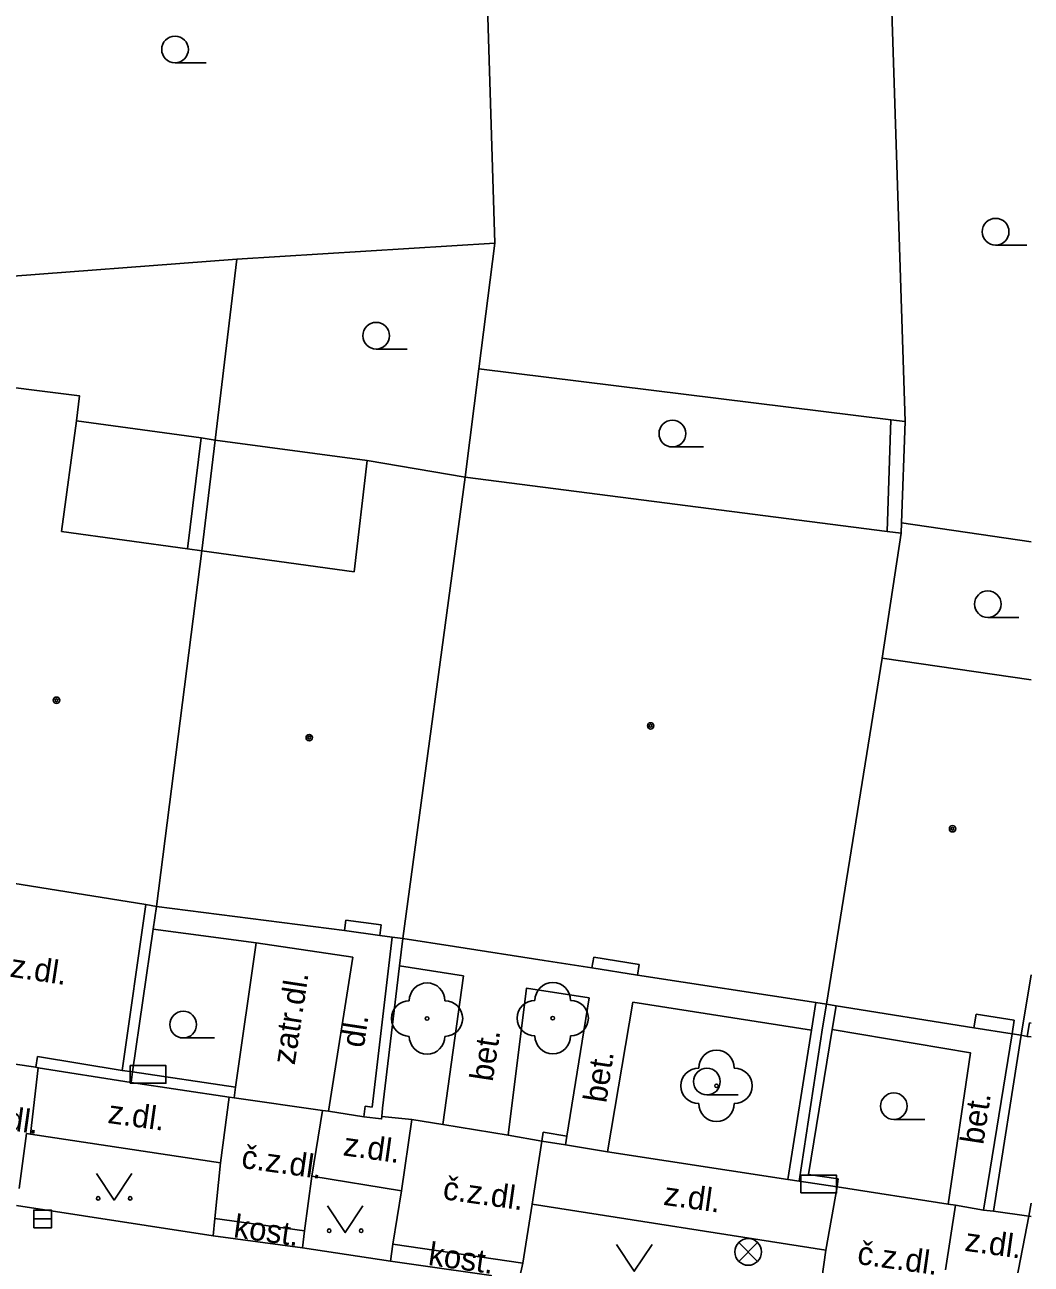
# Model space of a CAD drawing. Extents: x -596229 to -595156, y -1161237 to -1159376.
# Drawn here: x -595186.5 to -595158.23, y -1161196.89 to -1161162.08 of the extents above; entities that cross this region are included whole.
import ezdxf

# ---------------------------------------------------------------- set-up
doc = ezdxf.new("R2010")
doc.units = 0
for name, color, linetype in [('DOP - kresba z DSPS bez souradnic', 7, 'Continuous'), ('DOP - rozhrani ploch obecne', 7, 'Continuous'), ('Level 22', 7, 'Continuous'), ('Level 24', 7, 'Continuous'), ('Level 27', 7, 'Continuous'), ('Level 33', 7, 'Continuous'), ('Level 36', 7, 'Continuous'), ('Level 39', 7, 'Continuous'), ('TM - budovy zdene_ betonove - NP', 7, 'Continuous'), ('TM - budovy zdene_ betonove - VP', 7, 'Continuous'), ('TM - chodniky - VP', 7, 'Continuous'), ('TM - komunikace - VP', 7, 'Continuous'), ('TM - letecke snimky - pomocna linie', 7, 'Continuous'), ('TM - plot drateny_ kovovy - VP', 7, 'Continuous'), ('TM - plot zdeny_ ohradni zed - VP', 7, 'Continuous'), ('TM - podezdivka plotu - VP', 7, 'Continuous'), ('TM - popis povrchu', 7, 'Continuous'), ('TM - rozhrani mezi zpev. plochami mezi sebou - VP', 7, 'Continuous'), ('TM - vjezd na pozemek', 7, 'Continuous'), ('TM - vstup do budovy - zdene_ betonove', 7, 'Continuous')]:
    doc.layers.add(name, color=color, linetype=linetype)

msp = doc.modelspace()

# ---------------------------------------------------------------- linework, layer by layer
at = {"layer": 'DOP - kresba z DSPS bez souradnic'}
for points in [[(-595181.15, -1161173.74), (-595180.54, -1161168.66)], [(-595181.55, -1161173.68), (-595185.05, -1161173.2)], [(-595162.28, -1161176.31), (-595162.17, -1161173.17)], [(-595181.93, -1161176.8), (-595181.55, -1161173.68)], [(-595181.15, -1161173.74), (-595181.55, -1161173.68)], [(-595181.53, -1161176.85), (-595181.15, -1161173.74)], [(-595176.88, -1161174.32), (-595181.15, -1161173.74)]]:
    msp.add_lwpolyline(points, dxfattribs=at)
at = {"layer": 'DOP - rozhrani ploch obecne'}
for points in [[(-595173.3, -1161168.21), (-595173.64, -1161157.01)], [(-595161.77, -1161173.22), (-595162.19, -1161160.24)], [(-595180.54, -1161168.66), (-595173.3, -1161168.21)], [(-595173.75, -1161171.74), (-595173.3, -1161168.21)], [(-595180.54, -1161168.66), (-595187.7, -1161169.2)], [(-595174.13, -1161174.78), (-595173.75, -1161171.74)], [(-595173.75, -1161171.74), (-595162.17, -1161173.17)], [(-595162.17, -1161173.17), (-595161.77, -1161173.22)], [(-595161.77, -1161173.22), (-595161.87, -1161176.07)], [(-595161.87, -1161176.07), (-595161.88, -1161176.36)], [(-595161.87, -1161176.07), (-595158.23, -1161176.6)]]:
    msp.add_lwpolyline(points, dxfattribs=at)
at = {"layer": 'Level 22'}
for centre in [(-595175.2, -1161189.99), (-595171.67, -1161189.98), (-595167.07, -1161191.88)]:
    msp.add_circle(centre, 0.05, dxfattribs=at)
for centre, start, end in [((-595175.2, -1161189.49), 0, 180), ((-595171.67, -1161189.48), 0, 180), ((-595175.7, -1161189.99), 90, 270), ((-595174.7, -1161189.99), 270, 90), ((-595172.17, -1161189.98), 90, 270), ((-595171.17, -1161189.98), 270, 90), ((-595175.2, -1161190.49), 180, 0), ((-595171.67, -1161190.48), 180, 0), ((-595167.07, -1161191.38), 0, 180), ((-595167.57, -1161191.88), 90, 270), ((-595166.57, -1161191.88), 270, 90), ((-595167.07, -1161192.38), 180, 0)]:
    msp.add_arc(centre, 0.5, start, end, dxfattribs=at)
at = {"layer": 'Level 24'}
for points in [[(-595183.538, -1161191.809), (-595182.538, -1161191.809), (-595182.538, -1161191.309), (-595183.538, -1161191.309)], [(-595164.698, -1161194.889), (-595163.698, -1161194.889), (-595163.698, -1161194.389), (-595164.698, -1161194.389)]]:
    msp.add_lwpolyline(points, close=True, dxfattribs=at)
at = {"layer": 'Level 27'}
msp.add_line((-595186.25, -1161195.62), (-595185.75, -1161195.62), dxfattribs=at)
msp.add_lwpolyline([(-595186.25, -1161195.87), (-595185.75, -1161195.87), (-595185.75, -1161195.37), (-595186.25, -1161195.37)], close=True, dxfattribs=at)
at = {"layer": 'Level 33'}
for p, q in [((-595166.445, -1161196.81), (-595165.915, -1161196.28)), ((-595166.445, -1161196.28), (-595165.915, -1161196.81))]:
    msp.add_line(p, q, dxfattribs=at)
msp.add_circle((-595166.18, -1161196.545), 0.375, dxfattribs=at)
at = {"layer": 'Level 36'}
for p, q in [((-595182.28, -1161163.145), (-595181.405, -1161163.145)), ((-595159.23, -1161168.265), (-595158.355, -1161168.265)), ((-595176.63, -1161171.185), (-595175.755, -1161171.185)), ((-595168.31, -1161173.935), (-595167.435, -1161173.935)), ((-595159.45, -1161178.725), (-595158.575, -1161178.725)), ((-595182.05, -1161190.535), (-595181.175, -1161190.535)), ((-595167.34, -1161192.135), (-595166.465, -1161192.135)), ((-595162.09, -1161192.825), (-595161.215, -1161192.825))]:
    msp.add_line(p, q, dxfattribs=at)
for points in [[(-595184.49, -1161194.34), (-595183.99, -1161195.09), (-595183.49, -1161194.34)], [(-595178, -1161195.25), (-595177.5, -1161196), (-595177, -1161195.25)], [(-595169.88, -1161196.34), (-595169.38, -1161197.09), (-595168.88, -1161196.34)]]:
    msp.add_lwpolyline(points, dxfattribs=at)
for centre, radius in [((-595182.28, -1161162.77), 0.375), ((-595159.23, -1161167.89), 0.375), ((-595176.63, -1161170.81), 0.375), ((-595168.31, -1161173.56), 0.375), ((-595159.45, -1161178.35), 0.375), ((-595182.05, -1161190.16), 0.375), ((-595167.34, -1161191.76), 0.375), ((-595162.09, -1161192.45), 0.375), ((-595184.44, -1161195.04), 0.05), ((-595183.541, -1161195.04), 0.05), ((-595177.95, -1161195.95), 0.05), ((-595177.051, -1161195.95), 0.05)]:
    msp.add_circle(centre, radius, dxfattribs=at)
at = {"layer": 'Level 39'}
for centre, radius in [((-595185.61, -1161181.05), 0.09), ((-595185.61, -1161181.05), 0.0398), ((-595168.92, -1161181.77), 0.09), ((-595168.92, -1161181.77), 0.0398), ((-595178.51, -1161182.1), 0.09), ((-595178.51, -1161182.1), 0.0398), ((-595160.44, -1161184.66), 0.09), ((-595160.44, -1161184.66), 0.0398)]:
    msp.add_circle(centre, radius, dxfattribs=at)
at = {"layer": 'TM - budovy zdene_ betonove - NP'}
for points in [[(-595177.52, -1161187.52), (-595177.48, -1161187.23)], [(-595177.48, -1161187.23), (-595176.49, -1161187.36)], [(-595176.49, -1161187.36), (-595176.53, -1161187.66)], [(-595170.52, -1161188.27), (-595170.57, -1161188.57)], [(-595169.24, -1161188.47), (-595170.52, -1161188.27)], [(-595169.29, -1161188.77), (-595169.24, -1161188.47)], [(-595159.84, -1161190.25), (-595159.78, -1161189.87)], [(-595159.78, -1161189.87), (-595158.71, -1161190.04)], [(-595158.71, -1161190.04), (-595158.77, -1161190.42)], [(-595158.34, -1161190.49), (-595158.28, -1161190.11)], [(-595158.28, -1161190.11), (-595158.23, -1161190.118)]]:
    msp.add_lwpolyline(points, dxfattribs=at)
at = {"layer": 'TM - budovy zdene_ betonove - VP'}
for points in [[(-595177.25, -1161177.44), (-595176.88, -1161174.32)], [(-595176.88, -1161174.32), (-595174.13, -1161174.78)], [(-595175.88, -1161187.74), (-595174.13, -1161174.78)], [(-595174.13, -1161174.78), (-595162.28, -1161176.31)], [(-595185.47, -1161176.31), (-595181.93, -1161176.8)], [(-595161.88, -1161176.36), (-595162.42, -1161179.87)], [(-595162.28, -1161176.31), (-595161.88, -1161176.36)], [(-595182.8, -1161186.84), (-595181.53, -1161176.85)], [(-595181.93, -1161176.8), (-595181.53, -1161176.85)], [(-595181.53, -1161176.85), (-595177.25, -1161177.44)], [(-595163.98, -1161189.59), (-595162.42, -1161179.87)], [(-595162.42, -1161179.87), (-595158.23, -1161180.472)], [(-595188.07, -1161185.99), (-595183.1, -1161186.79)], [(-595183.1, -1161186.79), (-595182.8, -1161186.84)], [(-595182.8, -1161186.84), (-595177.52, -1161187.52)], [(-595177.52, -1161187.52), (-595176.53, -1161187.66)], [(-595176.53, -1161187.66), (-595176.18, -1161187.7)], [(-595176.18, -1161187.7), (-595175.88, -1161187.74)], [(-595175.88, -1161187.74), (-595174.43, -1161187.97)], [(-595171.91, -1161188.36), (-595170.57, -1161188.57)], [(-595170.57, -1161188.57), (-595169.29, -1161188.77)], [(-595169.29, -1161188.77), (-595164.28, -1161189.54)], [(-595158.51, -1161190.46), (-595158.23, -1161188.758)], [(-595164.28, -1161189.54), (-595163.98, -1161189.59)], [(-595163.71, -1161189.63), (-595163.98, -1161189.59)], [(-595159.84, -1161190.25), (-595163.71, -1161189.63)], [(-595158.77, -1161190.42), (-595159.84, -1161190.25)], [(-595158.51, -1161190.46), (-595158.77, -1161190.42)], [(-595158.34, -1161190.49), (-595158.51, -1161190.46)], [(-595158.23, -1161190.507), (-595158.34, -1161190.49)]]:
    msp.add_lwpolyline(points, dxfattribs=at)
at = {"layer": 'TM - chodniky - VP'}
for points in [[(-595180, -1161187.86), (-595182.89, -1161187.48)], [(-595180.58, -1161191.92), (-595180, -1161187.86)], [(-595174.18, -1161188.79), (-595175.97, -1161188.51)], [(-595174.76, -1161192.97), (-595174.18, -1161188.79)], [(-595172.92, -1161193.27), (-595172.41, -1161189.14), (-595170.65, -1161189.41)], [(-595170.65, -1161189.41), (-595171.27, -1161193.29)], [(-595170.13, -1161193.73), (-595169.42, -1161189.53)], [(-595169.42, -1161189.53), (-595164.4, -1161190.32)], [(-595163.82, -1161190.3), (-595159.94, -1161190.95), (-595160.56, -1161195.2)], [(-595186.66, -1161194.76), (-595186.45, -1161193.22), (-595186.34, -1161193.24)], [(-595186.34, -1161193.24), (-595181, -1161194.04)], [(-595181, -1161194.04), (-595181.16, -1161195.61)], [(-595178.64, -1161195.95), (-595178.44, -1161194.42)], [(-595178.44, -1161194.42), (-595175.92, -1161194.83)], [(-595175.92, -1161194.83), (-595176.16, -1161196.33)], [(-595172.25, -1161195.2), (-595172.51, -1161196.86)], [(-595164, -1161196.5), (-595172.25, -1161195.2)], [(-595158.3, -1161195.54), (-595158.23, -1161195.173)], [(-595181.16, -1161195.61), (-595181.21, -1161196.09)], [(-595178.7, -1161196.43), (-595178.64, -1161195.95)], [(-595176.16, -1161196.33), (-595176.23, -1161196.8)], [(-595164.23, -1161198.17), (-595164, -1161196.5)], [(-595172.51, -1161196.86), (-595172.61, -1161197.32)]]:
    msp.add_lwpolyline(points, dxfattribs=at)
at = {"layer": 'TM - komunikace - VP'}
for points in [[(-595186.73, -1161195.24), (-595181.21, -1161196.09)], [(-595181.21, -1161196.09), (-595178.7, -1161196.43)], [(-595178.7, -1161196.43), (-595176.23, -1161196.8)], [(-595176.23, -1161196.8), (-595172.61, -1161197.32)]]:
    msp.add_lwpolyline(points, dxfattribs=at)
at = {"layer": 'TM - letecke snimky - pomocna linie'}
for points in [[(-595185.05, -1161173.2), (-595184.96, -1161172.5), (-595188.03, -1161172.12)], [(-595185.47, -1161176.31), (-595185.05, -1161173.2)]]:
    msp.add_lwpolyline(points, dxfattribs=at)
at = {"layer": 'TM - plot drateny_ kovovy - VP'}
for points in [[(-595176.18, -1161187.7), (-595176.74, -1161192.48)], [(-595164.28, -1161189.54), (-595164.4, -1161190.32)], [(-595163.71, -1161189.63), (-595163.82, -1161190.3)], [(-595164.4, -1161190.32), (-595165.07, -1161194.51)], [(-595163.82, -1161190.3), (-595164.49, -1161194.37)], [(-595183.76, -1161191.45), (-595186.14, -1161191.06)], [(-595183.47, -1161191.49), (-595183.76, -1161191.45)], [(-595180.58, -1161191.92), (-595183.47, -1161191.49)], [(-595176.74, -1161192.48), (-595176.94, -1161192.45)], [(-595171.94, -1161193.18), (-595171.27, -1161193.29)], [(-595170.13, -1161193.73), (-595165.07, -1161194.51)], [(-595165.07, -1161194.51), (-595164.75, -1161194.56)], [(-595164.49, -1161194.37), (-595163.65, -1161194.49)]]:
    msp.add_lwpolyline(points, dxfattribs=at)
at = {"layer": 'TM - plot zdeny_ ohradni zed - VP'}
for points in [[(-595183.1, -1161186.79), (-595183.76, -1161191.45)], [(-595159.57, -1161195.37), (-595158.77, -1161190.42)]]:
    msp.add_lwpolyline(points, dxfattribs=at)
at = {"layer": 'TM - podezdivka plotu - VP'}
for points in [[(-595182.89, -1161187.48), (-595182.8, -1161186.84)], [(-595183.47, -1161191.49), (-595182.89, -1161187.48)], [(-595175.88, -1161187.74), (-595175.97, -1161188.51)], [(-595175.97, -1161188.51), (-595176.45, -1161192.51), (-595176.47, -1161192.74)], [(-595164.75, -1161194.56), (-595164.09, -1161190.25), (-595163.98, -1161189.59)], [(-595159.29, -1161195.4), (-595158.51, -1161190.46)], [(-595186.19, -1161191.36), (-595186.14, -1161191.06)], [(-595186.12, -1161191.37), (-595186.19, -1161191.36)], [(-595183.51, -1161191.79), (-595186.12, -1161191.37)], [(-595183.51, -1161191.79), (-595183.47, -1161191.49)], [(-595183.51, -1161191.79), (-595180.76, -1161192.2)], [(-595180.58, -1161191.92), (-595180.62, -1161192.22)], [(-595180.76, -1161192.2), (-595180.62, -1161192.22)], [(-595176.98, -1161192.75), (-595176.94, -1161192.45)], [(-595176.47, -1161192.74), (-595176.48, -1161192.81), (-595176.98, -1161192.75)], [(-595171.94, -1161193.18), (-595171.98, -1161193.43)], [(-595171.31, -1161193.54), (-595171.98, -1161193.43)], [(-595171.27, -1161193.29), (-595171.31, -1161193.54)], [(-595163.68, -1161194.72), (-595163.65, -1161194.49)], [(-595164.75, -1161194.56), (-595163.68, -1161194.72)], [(-595159.29, -1161195.4), (-595159.57, -1161195.37)]]:
    msp.add_lwpolyline(points, dxfattribs=at)
at = {"layer": 'TM - rozhrani mezi zpev. plochami mezi sebou - VP'}
for points in [[(-595180, -1161187.86), (-595177.29, -1161188.27), (-595177.97, -1161192.59)], [(-595186.34, -1161193.24), (-595186.12, -1161191.37)], [(-595181, -1161194.04), (-595180.76, -1161192.2)], [(-595178.44, -1161194.42), (-595178.14, -1161192.57)], [(-595175.92, -1161194.83), (-595175.63, -1161192.83)], [(-595172.25, -1161195.2), (-595171.98, -1161193.43)], [(-595164, -1161196.5), (-595163.68, -1161194.72)], [(-595160.36, -1161195.23), (-595160.64, -1161197.05)], [(-595158.3, -1161195.54), (-595158.64, -1161197.33)], [(-595181.16, -1161195.61), (-595178.64, -1161195.95)], [(-595176.16, -1161196.33), (-595172.51, -1161196.86)]]:
    msp.add_lwpolyline(points, dxfattribs=at)
at = {"layer": 'TM - vjezd na pozemek'}
for points in [[(-595188.65, -1161191), (-595186.19, -1161191.36)], [(-595180.62, -1161192.22), (-595178.14, -1161192.57)], [(-595178.14, -1161192.57), (-595177.97, -1161192.59)], [(-595177.97, -1161192.59), (-595176.98, -1161192.75)], [(-595176.47, -1161192.74), (-595175.63, -1161192.83)], [(-595174.76, -1161192.97), (-595175.63, -1161192.83)], [(-595172.92, -1161193.27), (-595174.76, -1161192.97)], [(-595171.98, -1161193.43), (-595172.92, -1161193.27)], [(-595170.13, -1161193.73), (-595171.31, -1161193.54)], [(-595163.68, -1161194.72), (-595160.56, -1161195.2)], [(-595160.36, -1161195.23), (-595160.56, -1161195.2)], [(-595159.57, -1161195.37), (-595160.36, -1161195.23)], [(-595158.3, -1161195.54), (-595159.29, -1161195.4)], [(-595158.3, -1161195.54), (-595158.23, -1161195.551)]]:
    msp.add_lwpolyline(points, dxfattribs=at)
at = {"layer": 'TM - vstup do budovy - zdene_ betonove'}
msp.add_lwpolyline([(-595174.43, -1161187.97), (-595171.91, -1161188.36)], dxfattribs=at)

# ---------------------------------------------------------------- texts
at = {"layer": 'TM - popis povrchu'}
for s, rotation, p in [('z.dl.', 351.3159, (-595186.94, -1161188.81)), ('zatr.dl.', 81.3159, (-595178.92, -1161191.31)), ('dl.', 81.3159, (-595176.98, -1161190.83)), ('bet.', 81.3159, (-595173.36, -1161191.78)), ('bet.', 81.3159, (-595170.17, -1161192.38)), ('č.z.dl.', 352, (-595188.4, -1161192.92)), ('z.dl.', 352, (-595184.19, -1161192.92)), ('bet.', 81.3159, (-595159.58, -1161193.55)), ('z.dl.', 352, (-595177.58, -1161193.83)), ('č.z.dl.', 352, (-595180.44, -1161194.18)), ('č.z.dl.', 352, (-595174.78, -1161195.06)), ('z.dl.', 352, (-595168.58, -1161195.22)), ('kost.', 352, (-595180.66, -1161196.13)), ('kost.', 352, (-595175.19, -1161196.91)), ('č.z.dl.', 352, (-595163.14, -1161196.88)), ('z.dl.', 352, (-595160.12, -1161196.51))]:
    msp.add_text(s, height=0.65, rotation=rotation, dxfattribs=at).set_placement(p)

doc.saveas('drawing.dxf')
